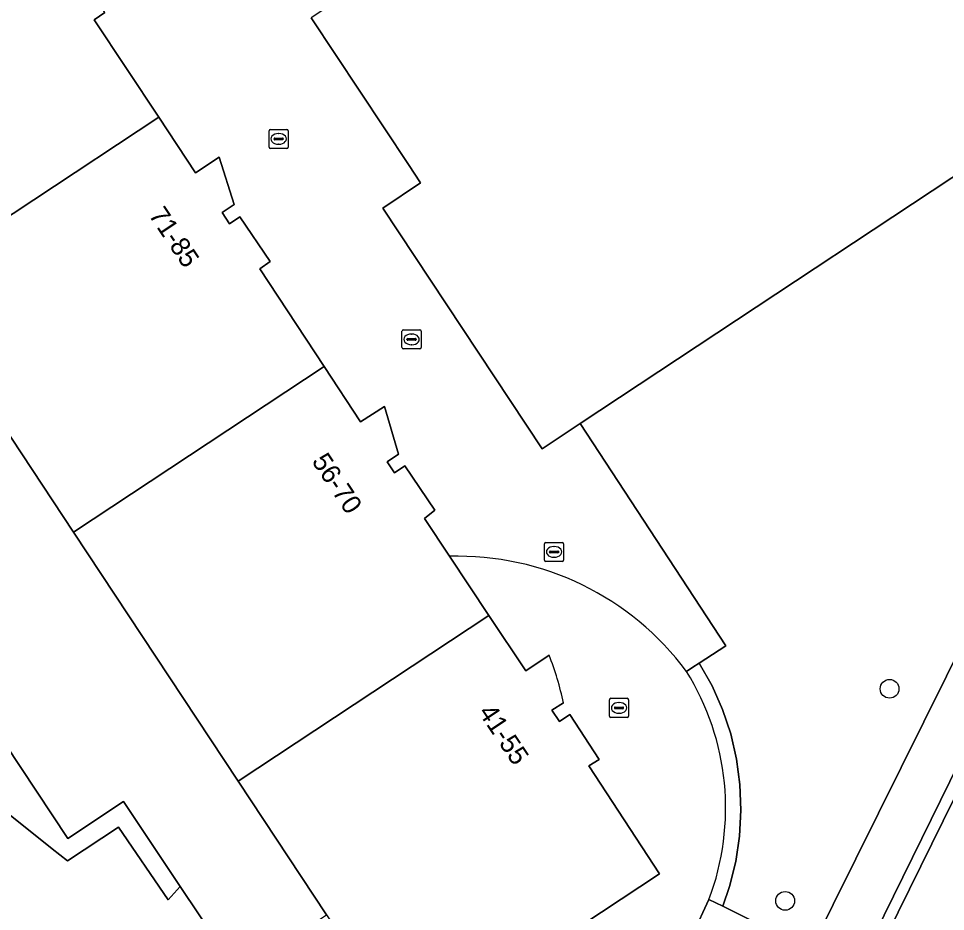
# Model space of a CAD drawing. Extents: x 161087 to 161926, y 382572 to 383873.
# Drawn here: x 161732.38 to 161780.79, y 383074.02 to 383120.67 of the extents above; entities that cross this region are included whole.
import ezdxf

# ---------------------------------------------------------------- set-up
doc = ezdxf.new("R2010")
doc.units = 0
for name, color, linetype in [('IMGEO_Boom', 7, 'Continuous'), ('IMGEO_Brandkraan', 7, 'Continuous'), ('IMGEO_Erf', 7, 'Continuous'), ('IMGEO_Groenvoorziening', 7, 'Continuous'), ('IMGEO_Haag', 7, 'Continuous'), ('IMGEO_Kademuur', 7, 'Continuous'), ('IMGEO_Kolk', 7, 'Continuous'), ('IMGEO_Pand', 7, 'Continuous'), ('IMGEO_Pand_nummerreeks', 7, 'Continuous'), ('IMGEO_Voetpad_open', 7, 'Continuous')]:
    doc.layers.add(name, color=color, linetype=linetype)

msp = doc.modelspace()

# ---------------------------------------------------------------- linework, layer by layer
at = {"layer": 'IMGEO_Boom'}
for centre in [(161777.869, 383085.648), (161772.415, 383074.57)]:
    msp.add_circle(centre, 0.489, dxfattribs=at)
at = {"layer": 'IMGEO_Brandkraan'}
for p, q in [((161763.237, 383084.227), (161763.237, 383085.079)), ((161763.312, 383085.153), (161764.164, 383085.153)), ((161763.725, 383084.933), (161763.75, 383084.933)), ((161764.238, 383085.079), (161764.238, 383084.227)), ((161763.496, 383084.647), (161763.496, 383084.659)), ((161763.934, 383084.61), (161763.536, 383084.61)), ((161763.539, 383084.696), (161763.937, 383084.696)), ((161763.98, 383084.659), (161763.98, 383084.647)), ((161764.164, 383084.153), (161763.312, 383084.153)), ((161763.748, 383084.373), (161763.723, 383084.373))]:
    msp.add_line(p, q, dxfattribs=at)
for points in [[(161763.237, 383084.227), (161763.237, 383085.079)], [(161763.312, 383085.153), (161764.164, 383085.153)], [(161764.238, 383085.079), (161764.238, 383084.227)], [(161764.164, 383084.153), (161763.312, 383084.153)]]:
    msp.add_lwpolyline(points, dxfattribs=at)
for centre, radius, start, end in [((161763.314, 383085.077), 0.0765, 91.552, 178.448), ((161763.314, 383085.077), 0.0765, 91.552, 178.448), ((161764.162, 383085.077), 0.0765, 1.552, 88.448), ((161764.162, 383085.077), 0.0765, 1.552, 88.448), ((161763.536, 383084.656), 0.0403, 85.8775, 175.7526), ((161763.533, 383084.646), 0.0366, 178.938, 274.7102), ((161763.937, 383084.653), 0.043, 264.8664, 352.4533), ((161763.941, 383084.658), 0.0386, 1.7309, 96.639), ((161763.314, 383084.229), 0.0765, 181.552, 268.448), ((161763.314, 383084.229), 0.0765, 181.552, 268.448), ((161764.162, 383084.229), 0.0765, 271.552, 358.448), ((161764.162, 383084.229), 0.0765, 271.552, 358.448)]:
    msp.add_arc(centre, radius, start, end, dxfattribs=at)
for centre, major_axis, ratio, start_param, end_param in [((161763.724, 383084.653), (-0.387, 0.002), 0.722429, 4.712389, 7.853982), ((161763.749, 383084.653), (-0.39, 0.002), 0.717154, 1.570796, 4.712389)]:
    msp.add_ellipse(centre, major_axis=major_axis, ratio=ratio, start_param=start_param, end_param=end_param, dxfattribs=at)
at = {"layer": 'IMGEO_Erf'}
for points in [[(161736.879, 383120.974), (161736.329, 383120.606), (161739.696, 383115.508), (161741.616, 383112.6), (161742.851, 383113.418), (161743.643, 383110.946), (161743.007, 383110.534), (161743.388, 383109.94), (161743.941, 383110.308), (161745.518, 383107.979), (161744.975, 383107.597), (161748.331, 383102.486), (161750.232, 383099.59), (161751.481, 383100.39), (161752.228, 383097.91), (161751.633, 383097.513), (161752.014, 383096.924), (161752.549, 383097.299), (161754.112, 383094.975), (161753.583, 383094.54), (161754.889, 383092.572)], [(161767.261, 383086.552), (161767.596, 383086.771), (161767.932, 383086.991), (161769.314, 383087.895), (161761.708, 383099.507), (161759.718, 383098.191), (161751.407, 383110.764), (161753.364, 383112.075), (161752.738, 383113.034), (161747.656, 383120.707)], [(161711.799, 383095.157), (161734.133, 383077.291), (161734.929, 383076.654), (161737.597, 383078.416), (161740.194, 383074.625), (161740.818, 383075.32), (161737.856, 383079.756), (161734.952, 383077.825), (161710.426, 383114.869)]]:
    msp.add_lwpolyline(points, dxfattribs=at)
msp.add_arc((161755.303, 383077.7), 14.877, 36.5108, 91.5957, dxfattribs=at)
at = {"layer": 'IMGEO_Groenvoorziening'}
for points in [[(161788.176, 383117.221), (161788.255, 383117.066), (161761.708, 383099.507), (161769.314, 383087.895), (161767.932, 383086.991), (161768.599, 383085.801), (161769.144, 383084.57), (161769.571, 383083.293), (161769.875, 383081.981), (161770.055, 383080.646), (161770.108, 383079.3), (161770.033, 383077.956), (161769.832, 383076.625), (161769.508, 383075.322), (161769.158, 383074.284), (161773.746, 383071.988), (161797.392, 383119.681), (161792.618, 383122.085)], [(161769.144, 383084.57), (161768.599, 383085.801), (161767.932, 383086.991), (161767.596, 383086.771), (161767.261, 383086.552)], [(161768.435, 383074.646), (161768.795, 383074.466), (161769.158, 383074.284), (161769.508, 383075.322), (161769.832, 383076.625), (161770.033, 383077.956), (161770.108, 383079.3), (161770.055, 383080.646), (161769.875, 383081.981), (161769.571, 383083.293), (161769.144, 383084.57)]]:
    msp.add_lwpolyline(points, dxfattribs=at)
msp.add_lwpolyline([(161796.435, 383099.659), (161803.606, 383114.94), (161799.49, 383116.954), (161770.68, 383058.455), (161769.213, 383053.284), (161771.742, 383052.085), (161771.385, 383051.361), (161772.989, 383050.592), (161774.794, 383050.883), (161778.482, 383059.97), (161784.657, 383073.95), (161787.184, 383079.214)], close=True, dxfattribs=at)
msp.add_arc((161755.834, 383079.414), 13.473, 339.2736, 31.9894, dxfattribs=at)
at = {"layer": 'IMGEO_Haag'}
for points in [[(161769.144, 383084.57), (161768.599, 383085.801), (161767.932, 383086.991), (161767.596, 383086.771), (161767.261, 383086.552)], [(161768.435, 383074.646), (161768.795, 383074.466), (161769.158, 383074.284), (161769.508, 383075.322), (161769.832, 383076.625), (161770.033, 383077.956), (161770.108, 383079.3), (161770.055, 383080.646), (161769.875, 383081.981), (161769.571, 383083.293), (161769.144, 383084.57)]]:
    msp.add_lwpolyline(points, dxfattribs=at)
msp.add_arc((161755.834, 383079.414), 13.473, 339.2736, 31.9894, dxfattribs=at)
at = {"layer": 'IMGEO_Kademuur'}
msp.add_lwpolyline([(161770.68, 383058.455), (161799.49, 383116.954), (161800.13, 383118.253), (161801.708, 383121.457), (161802.815, 383123.704), (161803.959, 383126.027), (161808.731, 383134.349), (161810.327, 383136.774), (161817.635, 383146.449), (161819.802, 383148.898), (161820.098, 383149.232), (161819.596, 383149.467), (161816.826, 383146.322), (161814.981, 383143.88), (161809.835, 383137.069), (161806.414, 383131.848), (161803.21, 383126.01), (161800.58, 383120.654), (161771.716, 383061.867), (161769.91, 383058.189), (161767.267, 383048.361), (161767.716, 383048.005), (161768.668, 383051.363), (161769.213, 383053.284)], close=True, dxfattribs=at)
at = {"layer": 'IMGEO_Kolk'}
for p, q in [((161745.461, 383113.95), (161745.461, 383114.802)), ((161745.536, 383114.876), (161746.388, 383114.876)), ((161745.949, 383114.656), (161745.974, 383114.656)), ((161746.462, 383114.802), (161746.462, 383113.95)), ((161745.72, 383114.37), (161745.72, 383114.382)), ((161746.158, 383114.333), (161745.76, 383114.333)), ((161745.763, 383114.419), (161746.161, 383114.419)), ((161745.972, 383114.096), (161745.947, 383114.096)), ((161746.204, 383114.382), (161746.204, 383114.37)), ((161746.388, 383113.876), (161745.536, 383113.876)), ((161752.403, 383103.479), (161752.403, 383104.331)), ((161752.478, 383104.405), (161753.33, 383104.405)), ((161753.404, 383104.331), (161753.404, 383103.479)), ((161752.662, 383103.899), (161752.662, 383103.911)), ((161753.1, 383103.862), (161752.702, 383103.862)), ((161752.705, 383103.948), (161753.103, 383103.948)), ((161752.891, 383104.185), (161752.916, 383104.185)), ((161753.146, 383103.911), (161753.146, 383103.899)), ((161753.33, 383103.405), (161752.478, 383103.405)), ((161752.914, 383103.625), (161752.889, 383103.625)), ((161759.844, 383092.374), (161759.844, 383093.226)), ((161759.919, 383093.3), (161760.771, 383093.3)), ((161760.845, 383093.226), (161760.845, 383092.374)), ((161760.103, 383092.794), (161760.103, 383092.806)), ((161760.541, 383092.757), (161760.143, 383092.757)), ((161760.146, 383092.843), (161760.544, 383092.843)), ((161760.332, 383093.08), (161760.357, 383093.08)), ((161760.587, 383092.806), (161760.587, 383092.794)), ((161760.771, 383092.3), (161759.919, 383092.3)), ((161760.355, 383092.52), (161760.33, 383092.52))]:
    msp.add_line(p, q, dxfattribs=at)
for points in [[(161745.461, 383113.95), (161745.461, 383114.802)], [(161745.536, 383114.876), (161746.388, 383114.876)], [(161746.462, 383114.802), (161746.462, 383113.95)], [(161746.388, 383113.876), (161745.536, 383113.876)], [(161752.403, 383103.479), (161752.403, 383104.331)], [(161752.478, 383104.405), (161753.33, 383104.405)], [(161753.404, 383104.331), (161753.404, 383103.479)], [(161753.33, 383103.405), (161752.478, 383103.405)], [(161759.844, 383092.374), (161759.844, 383093.226)], [(161759.919, 383093.3), (161760.771, 383093.3)], [(161760.845, 383093.226), (161760.845, 383092.374)], [(161760.771, 383092.3), (161759.919, 383092.3)]]:
    msp.add_lwpolyline(points, dxfattribs=at)
for centre, radius, start, end in [((161745.538, 383114.8), 0.0765, 91.552, 178.448), ((161745.538, 383114.8), 0.0765, 91.552, 178.448), ((161746.386, 383114.8), 0.0765, 1.552, 88.448), ((161746.386, 383114.8), 0.0765, 1.552, 88.448), ((161745.76, 383114.379), 0.0403, 85.8775, 175.7526), ((161745.757, 383114.369), 0.0366, 178.938, 274.7102), ((161746.161, 383114.376), 0.043, 264.8664, 352.4533), ((161746.165, 383114.381), 0.0386, 1.7309, 96.639), ((161745.538, 383113.952), 0.0765, 181.552, 268.448), ((161745.538, 383113.952), 0.0765, 181.552, 268.448), ((161746.386, 383113.952), 0.0765, 271.552, 358.448), ((161746.386, 383113.952), 0.0765, 271.552, 358.448), ((161752.48, 383104.329), 0.0765, 91.552, 178.448), ((161752.48, 383104.329), 0.0765, 91.552, 178.448), ((161753.328, 383104.329), 0.0765, 1.552, 88.448), ((161753.328, 383104.329), 0.0765, 1.552, 88.448), ((161752.702, 383103.908), 0.0403, 85.8775, 175.7526), ((161752.699, 383103.898), 0.0366, 178.938, 274.7102), ((161753.103, 383103.905), 0.043, 264.8664, 352.4533), ((161753.107, 383103.91), 0.0386, 1.7309, 96.639), ((161752.48, 383103.481), 0.0765, 181.552, 268.448), ((161752.48, 383103.481), 0.0765, 181.552, 268.448), ((161753.328, 383103.481), 0.0765, 271.552, 358.448), ((161753.328, 383103.481), 0.0765, 271.552, 358.448), ((161759.921, 383093.224), 0.0765, 91.552, 178.448), ((161759.921, 383093.224), 0.0765, 91.552, 178.448), ((161760.769, 383093.224), 0.0765, 1.552, 88.448), ((161760.769, 383093.224), 0.0765, 1.552, 88.448), ((161760.143, 383092.803), 0.0403, 85.8775, 175.7526), ((161760.14, 383092.793), 0.0366, 178.938, 274.7102), ((161760.544, 383092.8), 0.043, 264.8664, 352.4533), ((161760.548, 383092.805), 0.0386, 1.7309, 96.639), ((161759.921, 383092.376), 0.0765, 181.552, 268.448), ((161759.921, 383092.376), 0.0765, 181.552, 268.448), ((161760.769, 383092.376), 0.0765, 271.552, 358.448), ((161760.769, 383092.376), 0.0765, 271.552, 358.448)]:
    msp.add_arc(centre, radius, start, end, dxfattribs=at)
for centre, major_axis, ratio, start_param, end_param in [((161745.948, 383114.376), (-0.387, 0.002), 0.722429, 4.712389, 7.853982), ((161745.973, 383114.376), (-0.39, 0.002), 0.717154, 1.570796, 4.712389), ((161752.89, 383103.905), (-0.387, 0.002), 0.722429, 4.712389, 7.853982), ((161752.915, 383103.905), (-0.39, 0.002), 0.717154, 1.570796, 4.712389), ((161760.331, 383092.8), (-0.387, 0.002), 0.722429, 4.712389, 7.853982), ((161760.356, 383092.8), (-0.39, 0.002), 0.717154, 1.570796, 4.712389)]:
    msp.add_ellipse(centre, major_axis=major_axis, ratio=ratio, start_param=start_param, end_param=end_param, dxfattribs=at)
at = {"layer": 'IMGEO_Pand'}
for points in [[(161782.045, 383139.535), (161780.698, 383139.767), (161779.665, 383139.823), (161778.63, 383139.774), (161777.274, 383139.548), (161776.294, 383139.263), (161775.063, 383138.747), (161774.21, 383138.269), (161761.187, 383129.656), (161747.656, 383120.707), (161752.738, 383113.034), (161753.364, 383112.075), (161751.407, 383110.764), (161759.718, 383098.191), (161761.708, 383099.507), (161788.255, 383117.066)], [(161734.255, 383126.407), (161733.042, 383125.616), (161731.074, 383128.534), (161718.017, 383119.892), (161726.628, 383106.868), (161739.696, 383115.508), (161736.329, 383120.606), (161736.879, 383120.974), (161735.377, 383123.328), (161734.755, 383122.962), (161734.391, 383123.538), (161734.933, 383123.895)], [(161760.086, 383087.412), (161758.864, 383086.583), (161756.942, 383089.479), (161743.848, 383080.822), (161748.467, 383073.836), (161752.766, 383067.328), (161765.858, 383075.989), (161762.166, 383081.626), (161762.698, 383081.948), (161761.165, 383084.303), (161760.621, 383083.939), (161760.222, 383084.526), (161760.84, 383084.913)]]:
    msp.add_lwpolyline(points, dxfattribs=at)
for points in [[(161726.628, 383106.868), (161718.017, 383119.892), (161714.548, 383117.596), (161710.426, 383114.869), (161734.952, 383077.825), (161737.856, 383079.756), (161740.818, 383075.32), (161743.857, 383070.767), (161748.467, 383073.836), (161743.848, 383080.822), (161735.245, 383093.834)], [(161739.696, 383115.508), (161726.628, 383106.868), (161735.245, 383093.834), (161748.331, 383102.486), (161744.975, 383107.597), (161745.518, 383107.979), (161743.941, 383110.308), (161743.388, 383109.94), (161743.007, 383110.534), (161743.643, 383110.946), (161742.851, 383113.418), (161741.616, 383112.6)], [(161756.942, 383089.479), (161754.889, 383092.572), (161753.583, 383094.54), (161754.112, 383094.975), (161752.549, 383097.299), (161752.014, 383096.924), (161751.633, 383097.513), (161752.228, 383097.91), (161751.481, 383100.39), (161750.232, 383099.59), (161748.331, 383102.486), (161735.245, 383093.834), (161743.848, 383080.822)]]:
    msp.add_lwpolyline(points, close=True, dxfattribs=at)
msp.add_arc((161745.191, 383081.555), 16.005, 12.1122, 21.4671, dxfattribs=at)
at = {"layer": 'IMGEO_Voetpad_open'}
for points in [[(161797.392, 383119.681), (161773.746, 383071.988), (161769.158, 383074.284), (161768.795, 383074.466), (161768.435, 383074.646), (161767.608, 383072.863), (161767.966, 383072.682), (161768.324, 383072.501), (161772.868, 383070.204), (161769.423, 383062.999), (161769.479, 383062.972), (161771.716, 383061.867), (161800.58, 383120.654)], [(161755.935, 383058.545), (161750.231, 383063.113), (161747.731, 383065.115), (161744.151, 383070.338), (161743.857, 383070.767), (161740.818, 383075.32), (161740.194, 383074.625), (161737.597, 383078.416), (161734.929, 383076.654), (161734.133, 383077.291), (161711.799, 383095.157)], [(161754.889, 383092.572), (161756.942, 383089.479), (161758.864, 383086.583), (161760.086, 383087.412)], [(161760.84, 383084.913), (161760.222, 383084.526), (161760.621, 383083.939), (161761.165, 383084.303), (161762.698, 383081.948), (161762.166, 383081.626), (161765.858, 383075.989), (161752.766, 383067.328)], [(161767.608, 383072.863), (161768.435, 383074.646)]]:
    msp.add_lwpolyline(points, dxfattribs=at)
for centre, radius, start, end in [((161755.303, 383077.7), 14.877, 36.5108, 91.5957), ((161745.191, 383081.555), 16.005, 12.1122, 21.4671), ((161755.834, 383079.414), 13.473, 339.2736, 31.9894)]:
    msp.add_arc(centre, radius, start, end, dxfattribs=at)

# ---------------------------------------------------------------- texts
at = {"layer": 'IMGEO_Pand_nummerreeks'}
for s, rotation, p in [('71-85', 303.8773, (161739.144, 383110.398)), ('56-70', 303.5668, (161747.658, 383097.537)), ('41-55', 303.6687, (161756.364, 383084.419))]:
    msp.add_text(s, height=1, rotation=rotation, dxfattribs=at).set_placement(p)

doc.saveas('drawing.dxf')
